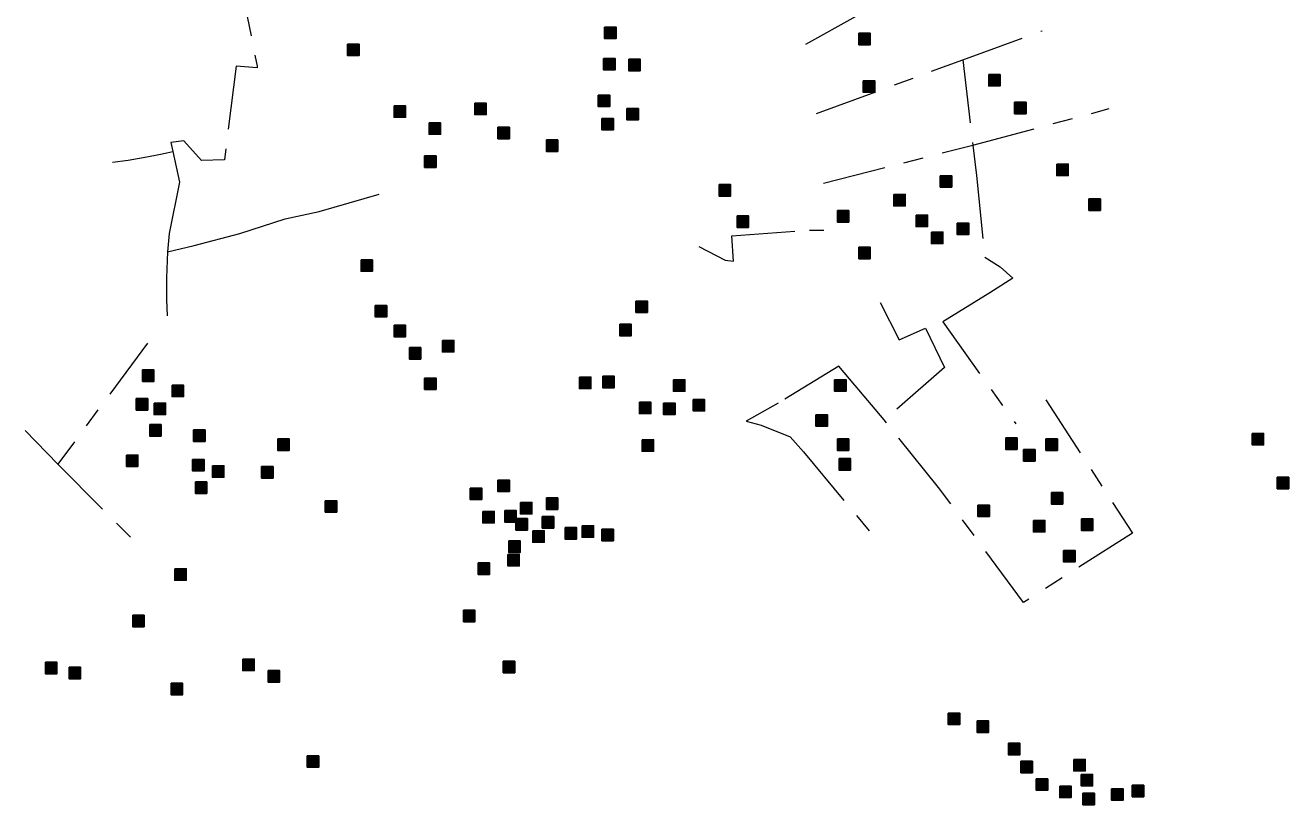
# Model space of a CAD drawing. Extents: x 445.4 to 500, y 8728.7 to 8784.
# Drawn here: x 463.26 to 469.65, y 8764.58 to 8768.52 of the extents above; entities that cross this region are included whole.
import ezdxf

# ---------------------------------------------------------------- set-up
doc = ezdxf.new("R2010")
doc.units = 0
doc.header["$LTSCALE"] = 0.064
doc.linetypes.add('DOT_DASHED', pattern=[7.7, 5, -1.2, 0.3, -1.2])
doc.layers.add('2', color=7, linetype='Continuous', lineweight=25)
doc.layers.add('22', color=7, linetype='DOT_DASHED', lineweight=13)

msp = doc.modelspace()

# ---------------------------------------------------------------- hatches: boundary and pattern name
at = {"layer": '2'}
for points in [[(466.1897, 8768.5107), (466.2477, 8768.5107), (466.2477, 8768.4527), (466.1897, 8768.4527)], [(467.4748, 8768.479), (467.5328, 8768.479), (467.5328, 8768.421), (467.4748, 8768.421)], [(464.891, 8768.4246), (464.949, 8768.4246), (464.949, 8768.3666), (464.891, 8768.3666)], [(466.1851, 8768.3522), (466.2431, 8768.3522), (466.2431, 8768.2942), (466.1851, 8768.2942)], [(466.3118, 8768.3477), (466.3698, 8768.3477), (466.3698, 8768.2897), (466.3118, 8768.2897)], [(467.4974, 8768.239), (467.5554, 8768.239), (467.5554, 8768.181), (467.4974, 8768.181)], [(468.1309, 8768.2707), (468.1889, 8768.2707), (468.1889, 8768.2127), (468.1309, 8768.2127)], [(466.158, 8768.1666), (466.216, 8768.1666), (466.216, 8768.1086), (466.158, 8768.1086)], [(465.1263, 8768.1122), (465.1843, 8768.1122), (465.1843, 8768.0542), (465.1263, 8768.0542)], [(465.5335, 8768.1258), (465.5915, 8768.1258), (465.5915, 8768.0678), (465.5335, 8768.0678)], [(466.3028, 8768.0987), (466.3608, 8768.0987), (466.3608, 8768.0407), (466.3028, 8768.0407)], [(468.2621, 8768.1304), (468.3201, 8768.1304), (468.3201, 8768.0724), (468.2621, 8768.0724)], [(465.3028, 8768.0262), (465.3608, 8768.0262), (465.3608, 8767.9682), (465.3028, 8767.9682)], [(466.1761, 8768.0489), (466.2341, 8768.0489), (466.2341, 8767.9909), (466.1761, 8767.9909)], [(465.6512, 8768.0036), (465.7092, 8768.0036), (465.7092, 8767.9456), (465.6512, 8767.9456)], [(465.8955, 8767.9402), (465.9535, 8767.9402), (465.9535, 8767.8822), (465.8955, 8767.8822)], [(465.2801, 8767.8587), (465.3381, 8767.8587), (465.3381, 8767.8007), (465.2801, 8767.8007)], [(468.4748, 8767.818), (468.5328, 8767.818), (468.5328, 8767.76), (468.4748, 8767.76)], [(466.7689, 8767.7138), (466.8269, 8767.7138), (466.8269, 8767.6558), (466.7689, 8767.6558)], [(467.8865, 8767.7591), (467.9445, 8767.7591), (467.9445, 8767.7011), (467.8865, 8767.7011)], [(467.6512, 8767.664), (467.7092, 8767.664), (467.7092, 8767.606), (467.6512, 8767.606)], [(468.6377, 8767.6414), (468.6957, 8767.6414), (468.6957, 8767.5834), (468.6377, 8767.5834)], [(467.3662, 8767.5825), (467.4242, 8767.5825), (467.4242, 8767.5245), (467.3662, 8767.5245)], [(466.8594, 8767.5554), (466.9174, 8767.5554), (466.9174, 8767.4974), (466.8594, 8767.4974)], [(467.7644, 8767.5599), (467.8224, 8767.5599), (467.8224, 8767.5019), (467.7644, 8767.5019)], [(467.9725, 8767.5192), (468.0305, 8767.5192), (468.0305, 8767.4612), (467.9725, 8767.4612)], [(467.8413, 8767.4739), (467.8993, 8767.4739), (467.8993, 8767.4159), (467.8413, 8767.4159)], [(467.4748, 8767.3969), (467.5328, 8767.3969), (467.5328, 8767.3389), (467.4748, 8767.3389)], [(464.9589, 8767.3335), (465.0169, 8767.3335), (465.0169, 8767.2755), (464.9589, 8767.2755)], [(465.0313, 8767.1026), (465.0893, 8767.1026), (465.0893, 8767.0446), (465.0313, 8767.0446)], [(466.348, 8767.1253), (466.406, 8767.1253), (466.406, 8767.0673), (466.348, 8767.0673)], [(465.1263, 8767.003), (465.1843, 8767.003), (465.1843, 8766.945), (465.1263, 8766.945)], [(466.2666, 8767.0075), (466.3246, 8767.0075), (466.3246, 8766.9495), (466.2666, 8766.9495)], [(465.2032, 8766.8898), (465.2612, 8766.8898), (465.2612, 8766.8318), (465.2032, 8766.8318)], [(465.3706, 8766.9261), (465.4286, 8766.9261), (465.4286, 8766.8681), (465.3706, 8766.8681)], [(463.8547, 8766.7767), (463.9127, 8766.7767), (463.9127, 8766.7187), (463.8547, 8766.7187)], [(466.1806, 8766.745), (466.2386, 8766.745), (466.2386, 8766.687), (466.1806, 8766.687)], [(464.0041, 8766.6997), (464.0621, 8766.6997), (464.0621, 8766.6417), (464.0041, 8766.6417)], [(465.2801, 8766.7359), (465.3381, 8766.7359), (465.3381, 8766.6779), (465.2801, 8766.6779)], [(466.063, 8766.7404), (466.121, 8766.7404), (466.121, 8766.6824), (466.063, 8766.6824)], [(466.5381, 8766.7268), (466.5961, 8766.7268), (466.5961, 8766.6688), (466.5381, 8766.6688)], [(467.3526, 8766.7268), (467.4106, 8766.7268), (467.4106, 8766.6688), (467.3526, 8766.6688)], [(463.8231, 8766.6318), (463.8811, 8766.6318), (463.8811, 8766.5738), (463.8231, 8766.5738)], [(466.6376, 8766.6272), (466.6956, 8766.6272), (466.6956, 8766.5692), (466.6376, 8766.5692)], [(463.9136, 8766.6091), (463.9716, 8766.6091), (463.9716, 8766.5511), (463.9136, 8766.5511)], [(466.3661, 8766.6137), (466.4241, 8766.6137), (466.4241, 8766.5557), (466.3661, 8766.5557)], [(466.4883, 8766.6091), (466.5463, 8766.6091), (466.5463, 8766.5511), (466.4883, 8766.5511)], [(463.8909, 8766.5005), (463.9489, 8766.5005), (463.9489, 8766.4425), (463.8909, 8766.4425)], [(467.2576, 8766.5503), (467.3156, 8766.5503), (467.3156, 8766.4923), (467.2576, 8766.4923)], [(464.1127, 8766.4733), (464.1707, 8766.4733), (464.1707, 8766.4153), (464.1127, 8766.4153)], [(464.538, 8766.428), (464.596, 8766.428), (464.596, 8766.37), (464.538, 8766.37)], [(466.3797, 8766.4235), (466.4377, 8766.4235), (466.4377, 8766.3655), (466.3797, 8766.3655)], [(467.3662, 8766.428), (467.4242, 8766.428), (467.4242, 8766.37), (467.3662, 8766.37)], [(468.2169, 8766.4326), (468.2749, 8766.4326), (468.2749, 8766.3746), (468.2169, 8766.3746)], [(468.4205, 8766.428), (468.4785, 8766.428), (468.4785, 8766.37), (468.4205, 8766.37)], [(469.4626, 8766.456), (469.5206, 8766.456), (469.5206, 8766.398), (469.4626, 8766.398)], [(468.3074, 8766.3737), (468.3654, 8766.3737), (468.3654, 8766.3157), (468.3074, 8766.3157)], [(463.7733, 8766.3465), (463.8313, 8766.3465), (463.8313, 8766.2885), (463.7733, 8766.2885)], [(464.1081, 8766.3239), (464.1661, 8766.3239), (464.1661, 8766.2659), (464.1081, 8766.2659)], [(467.3752, 8766.3284), (467.4332, 8766.3284), (467.4332, 8766.2704), (467.3752, 8766.2704)], [(464.2077, 8766.2922), (464.2657, 8766.2922), (464.2657, 8766.2342), (464.2077, 8766.2342)], [(464.4566, 8766.2877), (464.5146, 8766.2877), (464.5146, 8766.2297), (464.4566, 8766.2297)], [(469.5893, 8766.2341), (469.6473, 8766.2341), (469.6473, 8766.1761), (469.5893, 8766.1761)], [(464.1217, 8766.2107), (464.1797, 8766.2107), (464.1797, 8766.1527), (464.1217, 8766.1527)], [(465.5109, 8766.179), (465.5689, 8766.179), (465.5689, 8766.121), (465.5109, 8766.121)], [(465.6512, 8766.2198), (465.7092, 8766.2198), (465.7092, 8766.1618), (465.6512, 8766.1618)], [(464.7779, 8766.1156), (464.8359, 8766.1156), (464.8359, 8766.0576), (464.7779, 8766.0576)], [(465.7643, 8766.1066), (465.8223, 8766.1066), (465.8223, 8766.0486), (465.7643, 8766.0486)], [(465.8955, 8766.1292), (465.9535, 8766.1292), (465.9535, 8766.0712), (465.8955, 8766.0712)], [(468.4476, 8766.1564), (468.5056, 8766.1564), (468.5056, 8766.0984), (468.4476, 8766.0984)], [(465.5743, 8766.0613), (465.6323, 8766.0613), (465.6323, 8766.0033), (465.5743, 8766.0033)], [(465.6854, 8766.0657), (465.7434, 8766.0657), (465.7434, 8766.0077), (465.6854, 8766.0077)], [(468.0766, 8766.093), (468.1346, 8766.093), (468.1346, 8766.035), (468.0766, 8766.035)], [(465.7417, 8766.0251), (465.7997, 8766.0251), (465.7997, 8765.9671), (465.7417, 8765.9671)], [(465.8752, 8766.0353), (465.9332, 8766.0353), (465.9332, 8765.9773), (465.8752, 8765.9773)], [(465.9906, 8765.9798), (466.0486, 8765.9798), (466.0486, 8765.9218), (465.9906, 8765.9218)], [(466.0765, 8765.9889), (466.1345, 8765.9889), (466.1345, 8765.9309), (466.0765, 8765.9309)], [(468.3571, 8766.016), (468.4151, 8766.016), (468.4151, 8765.958), (468.3571, 8765.958)], [(468.5999, 8766.0235), (468.6579, 8766.0235), (468.6579, 8765.9655), (468.5999, 8765.9655)], [(465.8268, 8765.9632), (465.8848, 8765.9632), (465.8848, 8765.9052), (465.8268, 8765.9052)], [(466.1761, 8765.9708), (466.2341, 8765.9708), (466.2341, 8765.9128), (466.1761, 8765.9128)], [(465.7055, 8765.9119), (465.7635, 8765.9119), (465.7635, 8765.8539), (465.7055, 8765.8539)], [(468.5094, 8765.8643), (468.5674, 8765.8643), (468.5674, 8765.8063), (468.5094, 8765.8063)], [(465.5507, 8765.8008), (465.6087, 8765.8008), (465.6087, 8765.7428), (465.5507, 8765.7428)], [(465.701, 8765.844), (465.759, 8765.844), (465.759, 8765.786), (465.701, 8765.786)], [(464.0176, 8765.7716), (464.0756, 8765.7716), (464.0756, 8765.7136), (464.0176, 8765.7136)], [(463.805, 8765.5361), (463.863, 8765.5361), (463.863, 8765.4781), (463.805, 8765.4781)], [(465.4769, 8765.5616), (465.5349, 8765.5616), (465.5349, 8765.5036), (465.4769, 8765.5036)], [(463.3644, 8765.2984), (463.4224, 8765.2984), (463.4224, 8765.2404), (463.3644, 8765.2404)], [(464.3615, 8765.3143), (464.4195, 8765.3143), (464.4195, 8765.2563), (464.3615, 8765.2563)], [(465.6776, 8765.3036), (465.7356, 8765.3036), (465.7356, 8765.2456), (465.6776, 8765.2456)], [(463.4837, 8765.2735), (463.5417, 8765.2735), (463.5417, 8765.2155), (463.4837, 8765.2155)], [(464.4896, 8765.2562), (464.5476, 8765.2562), (464.5476, 8765.1982), (464.4896, 8765.1982)], [(463.9995, 8765.192), (464.0575, 8765.192), (464.0575, 8765.134), (463.9995, 8765.134)], [(467.9264, 8765.0412), (467.9844, 8765.0412), (467.9844, 8764.9832), (467.9264, 8764.9832)], [(468.0721, 8765.0019), (468.1301, 8765.0019), (468.1301, 8764.9439), (468.0721, 8764.9439)], [(468.2304, 8764.8887), (468.2884, 8764.8887), (468.2884, 8764.8307), (468.2304, 8764.8307)], [(464.6874, 8764.8253), (464.7454, 8764.8253), (464.7454, 8764.7673), (464.6874, 8764.7673)], [(468.2938, 8764.7982), (468.3518, 8764.7982), (468.3518, 8764.7402), (468.2938, 8764.7402)], [(468.5608, 8764.8072), (468.6188, 8764.8072), (468.6188, 8764.7492), (468.5608, 8764.7492)], [(468.3716, 8764.709), (468.4296, 8764.709), (468.4296, 8764.651), (468.3716, 8764.651)], [(468.5984, 8764.731), (468.6564, 8764.731), (468.6564, 8764.673), (468.5984, 8764.673)], [(468.4898, 8764.6722), (468.5478, 8764.6722), (468.5478, 8764.6142), (468.4898, 8764.6142)], [(468.6074, 8764.636), (468.6654, 8764.636), (468.6654, 8764.578), (468.6074, 8764.578)], [(468.7522, 8764.6586), (468.8102, 8764.6586), (468.8102, 8764.6006), (468.7522, 8764.6006)], [(468.8563, 8764.6767), (468.9143, 8764.6767), (468.9143, 8764.6187), (468.8563, 8764.6187)]]:
    msp.add_hatch(color=256, dxfattribs=at).paths.add_polyline_path(points)

# ---------------------------------------------------------------- linework, layer by layer
for points in [[(466.1897, 8768.5107), (466.2477, 8768.5107), (466.2477, 8768.4527), (466.1897, 8768.4527)], [(467.4748, 8768.479), (467.5328, 8768.479), (467.5328, 8768.421), (467.4748, 8768.421)], [(464.891, 8768.4246), (464.949, 8768.4246), (464.949, 8768.3666), (464.891, 8768.3666)], [(466.1851, 8768.3522), (466.2431, 8768.3522), (466.2431, 8768.2942), (466.1851, 8768.2942)], [(466.3118, 8768.3477), (466.3698, 8768.3477), (466.3698, 8768.2897), (466.3118, 8768.2897)], [(467.4974, 8768.239), (467.5554, 8768.239), (467.5554, 8768.181), (467.4974, 8768.181)], [(468.1309, 8768.2707), (468.1889, 8768.2707), (468.1889, 8768.2127), (468.1309, 8768.2127)], [(466.158, 8768.1666), (466.216, 8768.1666), (466.216, 8768.1086), (466.158, 8768.1086)], [(465.1263, 8768.1122), (465.1843, 8768.1122), (465.1843, 8768.0542), (465.1263, 8768.0542)], [(465.5335, 8768.1258), (465.5915, 8768.1258), (465.5915, 8768.0678), (465.5335, 8768.0678)], [(466.3028, 8768.0987), (466.3608, 8768.0987), (466.3608, 8768.0407), (466.3028, 8768.0407)], [(468.2621, 8768.1304), (468.3201, 8768.1304), (468.3201, 8768.0724), (468.2621, 8768.0724)], [(465.3028, 8768.0262), (465.3608, 8768.0262), (465.3608, 8767.9682), (465.3028, 8767.9682)], [(466.1761, 8768.0489), (466.2341, 8768.0489), (466.2341, 8767.9909), (466.1761, 8767.9909)], [(465.6512, 8768.0036), (465.7092, 8768.0036), (465.7092, 8767.9456), (465.6512, 8767.9456)], [(465.8955, 8767.9402), (465.9535, 8767.9402), (465.9535, 8767.8822), (465.8955, 8767.8822)], [(465.2801, 8767.8587), (465.3381, 8767.8587), (465.3381, 8767.8007), (465.2801, 8767.8007)], [(468.4748, 8767.818), (468.5328, 8767.818), (468.5328, 8767.76), (468.4748, 8767.76)], [(466.7689, 8767.7138), (466.8269, 8767.7138), (466.8269, 8767.6558), (466.7689, 8767.6558)], [(467.8865, 8767.7591), (467.9445, 8767.7591), (467.9445, 8767.7011), (467.8865, 8767.7011)], [(467.6512, 8767.664), (467.7092, 8767.664), (467.7092, 8767.606), (467.6512, 8767.606)], [(468.6377, 8767.6414), (468.6957, 8767.6414), (468.6957, 8767.5834), (468.6377, 8767.5834)], [(467.3662, 8767.5825), (467.4242, 8767.5825), (467.4242, 8767.5245), (467.3662, 8767.5245)], [(466.8594, 8767.5554), (466.9174, 8767.5554), (466.9174, 8767.4974), (466.8594, 8767.4974)], [(467.7644, 8767.5599), (467.8224, 8767.5599), (467.8224, 8767.5019), (467.7644, 8767.5019)], [(467.9725, 8767.5192), (468.0305, 8767.5192), (468.0305, 8767.4612), (467.9725, 8767.4612)], [(467.8413, 8767.4739), (467.8993, 8767.4739), (467.8993, 8767.4159), (467.8413, 8767.4159)], [(467.4748, 8767.3969), (467.5328, 8767.3969), (467.5328, 8767.3389), (467.4748, 8767.3389)], [(464.9589, 8767.3335), (465.0169, 8767.3335), (465.0169, 8767.2755), (464.9589, 8767.2755)], [(465.0313, 8767.1026), (465.0893, 8767.1026), (465.0893, 8767.0446), (465.0313, 8767.0446)], [(466.348, 8767.1253), (466.406, 8767.1253), (466.406, 8767.0673), (466.348, 8767.0673)], [(465.1263, 8767.003), (465.1843, 8767.003), (465.1843, 8766.945), (465.1263, 8766.945)], [(466.2666, 8767.0075), (466.3246, 8767.0075), (466.3246, 8766.9495), (466.2666, 8766.9495)], [(465.2032, 8766.8898), (465.2612, 8766.8898), (465.2612, 8766.8318), (465.2032, 8766.8318)], [(465.3706, 8766.9261), (465.4286, 8766.9261), (465.4286, 8766.8681), (465.3706, 8766.8681)], [(463.8547, 8766.7767), (463.9127, 8766.7767), (463.9127, 8766.7187), (463.8547, 8766.7187)], [(466.1806, 8766.745), (466.2386, 8766.745), (466.2386, 8766.687), (466.1806, 8766.687)], [(464.0041, 8766.6997), (464.0621, 8766.6997), (464.0621, 8766.6417), (464.0041, 8766.6417)], [(465.2801, 8766.7359), (465.3381, 8766.7359), (465.3381, 8766.6779), (465.2801, 8766.6779)], [(466.063, 8766.7404), (466.121, 8766.7404), (466.121, 8766.6824), (466.063, 8766.6824)], [(466.5381, 8766.7268), (466.5961, 8766.7268), (466.5961, 8766.6688), (466.5381, 8766.6688)], [(467.3526, 8766.7268), (467.4106, 8766.7268), (467.4106, 8766.6688), (467.3526, 8766.6688)], [(463.8231, 8766.6318), (463.8811, 8766.6318), (463.8811, 8766.5738), (463.8231, 8766.5738)], [(466.6376, 8766.6272), (466.6956, 8766.6272), (466.6956, 8766.5692), (466.6376, 8766.5692)], [(463.9136, 8766.6091), (463.9716, 8766.6091), (463.9716, 8766.5511), (463.9136, 8766.5511)], [(466.3661, 8766.6137), (466.4241, 8766.6137), (466.4241, 8766.5557), (466.3661, 8766.5557)], [(466.4883, 8766.6091), (466.5463, 8766.6091), (466.5463, 8766.5511), (466.4883, 8766.5511)], [(463.8909, 8766.5005), (463.9489, 8766.5005), (463.9489, 8766.4425), (463.8909, 8766.4425)], [(467.2576, 8766.5503), (467.3156, 8766.5503), (467.3156, 8766.4923), (467.2576, 8766.4923)], [(464.1127, 8766.4733), (464.1707, 8766.4733), (464.1707, 8766.4153), (464.1127, 8766.4153)], [(464.538, 8766.428), (464.596, 8766.428), (464.596, 8766.37), (464.538, 8766.37)], [(466.3797, 8766.4235), (466.4377, 8766.4235), (466.4377, 8766.3655), (466.3797, 8766.3655)], [(467.3662, 8766.428), (467.4242, 8766.428), (467.4242, 8766.37), (467.3662, 8766.37)], [(468.2169, 8766.4326), (468.2749, 8766.4326), (468.2749, 8766.3746), (468.2169, 8766.3746)], [(468.4205, 8766.428), (468.4785, 8766.428), (468.4785, 8766.37), (468.4205, 8766.37)], [(469.4626, 8766.456), (469.5206, 8766.456), (469.5206, 8766.398), (469.4626, 8766.398)], [(468.3074, 8766.3737), (468.3654, 8766.3737), (468.3654, 8766.3157), (468.3074, 8766.3157)], [(463.7733, 8766.3465), (463.8313, 8766.3465), (463.8313, 8766.2885), (463.7733, 8766.2885)], [(464.1081, 8766.3239), (464.1661, 8766.3239), (464.1661, 8766.2659), (464.1081, 8766.2659)], [(467.3752, 8766.3284), (467.4332, 8766.3284), (467.4332, 8766.2704), (467.3752, 8766.2704)], [(464.2077, 8766.2922), (464.2657, 8766.2922), (464.2657, 8766.2342), (464.2077, 8766.2342)], [(464.4566, 8766.2877), (464.5146, 8766.2877), (464.5146, 8766.2297), (464.4566, 8766.2297)], [(469.5893, 8766.2341), (469.6473, 8766.2341), (469.6473, 8766.1761), (469.5893, 8766.1761)], [(464.1217, 8766.2107), (464.1797, 8766.2107), (464.1797, 8766.1527), (464.1217, 8766.1527)], [(465.5109, 8766.179), (465.5689, 8766.179), (465.5689, 8766.121), (465.5109, 8766.121)], [(465.6512, 8766.2198), (465.7092, 8766.2198), (465.7092, 8766.1618), (465.6512, 8766.1618)], [(464.7779, 8766.1156), (464.8359, 8766.1156), (464.8359, 8766.0576), (464.7779, 8766.0576)], [(465.7643, 8766.1066), (465.8223, 8766.1066), (465.8223, 8766.0486), (465.7643, 8766.0486)], [(465.8955, 8766.1292), (465.9535, 8766.1292), (465.9535, 8766.0712), (465.8955, 8766.0712)], [(468.4476, 8766.1564), (468.5056, 8766.1564), (468.5056, 8766.0984), (468.4476, 8766.0984)], [(465.5743, 8766.0613), (465.6323, 8766.0613), (465.6323, 8766.0033), (465.5743, 8766.0033)], [(465.6854, 8766.0657), (465.7434, 8766.0657), (465.7434, 8766.0077), (465.6854, 8766.0077)], [(468.0766, 8766.093), (468.1346, 8766.093), (468.1346, 8766.035), (468.0766, 8766.035)], [(465.7417, 8766.0251), (465.7997, 8766.0251), (465.7997, 8765.9671), (465.7417, 8765.9671)], [(465.8752, 8766.0353), (465.9332, 8766.0353), (465.9332, 8765.9773), (465.8752, 8765.9773)], [(465.9906, 8765.9798), (466.0486, 8765.9798), (466.0486, 8765.9218), (465.9906, 8765.9218)], [(466.0765, 8765.9889), (466.1345, 8765.9889), (466.1345, 8765.9309), (466.0765, 8765.9309)], [(468.3571, 8766.016), (468.4151, 8766.016), (468.4151, 8765.958), (468.3571, 8765.958)], [(468.5999, 8766.0235), (468.6579, 8766.0235), (468.6579, 8765.9655), (468.5999, 8765.9655)], [(465.8268, 8765.9632), (465.8848, 8765.9632), (465.8848, 8765.9052), (465.8268, 8765.9052)], [(466.1761, 8765.9708), (466.2341, 8765.9708), (466.2341, 8765.9128), (466.1761, 8765.9128)], [(465.7055, 8765.9119), (465.7635, 8765.9119), (465.7635, 8765.8539), (465.7055, 8765.8539)], [(468.5094, 8765.8643), (468.5674, 8765.8643), (468.5674, 8765.8063), (468.5094, 8765.8063)], [(465.5507, 8765.8008), (465.6087, 8765.8008), (465.6087, 8765.7428), (465.5507, 8765.7428)], [(465.701, 8765.844), (465.759, 8765.844), (465.759, 8765.786), (465.701, 8765.786)], [(464.0176, 8765.7716), (464.0756, 8765.7716), (464.0756, 8765.7136), (464.0176, 8765.7136)], [(463.805, 8765.5361), (463.863, 8765.5361), (463.863, 8765.4781), (463.805, 8765.4781)], [(465.4769, 8765.5616), (465.5349, 8765.5616), (465.5349, 8765.5036), (465.4769, 8765.5036)], [(463.3644, 8765.2984), (463.4224, 8765.2984), (463.4224, 8765.2404), (463.3644, 8765.2404)], [(464.3615, 8765.3143), (464.4195, 8765.3143), (464.4195, 8765.2563), (464.3615, 8765.2563)], [(465.6776, 8765.3036), (465.7356, 8765.3036), (465.7356, 8765.2456), (465.6776, 8765.2456)], [(463.4837, 8765.2735), (463.5417, 8765.2735), (463.5417, 8765.2155), (463.4837, 8765.2155)], [(464.4896, 8765.2562), (464.5476, 8765.2562), (464.5476, 8765.1982), (464.4896, 8765.1982)], [(463.9995, 8765.192), (464.0575, 8765.192), (464.0575, 8765.134), (463.9995, 8765.134)], [(467.9264, 8765.0412), (467.9844, 8765.0412), (467.9844, 8764.9832), (467.9264, 8764.9832)], [(468.0721, 8765.0019), (468.1301, 8765.0019), (468.1301, 8764.9439), (468.0721, 8764.9439)], [(468.2304, 8764.8887), (468.2884, 8764.8887), (468.2884, 8764.8307), (468.2304, 8764.8307)], [(464.6874, 8764.8253), (464.7454, 8764.8253), (464.7454, 8764.7673), (464.6874, 8764.7673)], [(468.2938, 8764.7982), (468.3518, 8764.7982), (468.3518, 8764.7402), (468.2938, 8764.7402)], [(468.5608, 8764.8072), (468.6188, 8764.8072), (468.6188, 8764.7492), (468.5608, 8764.7492)], [(468.3716, 8764.709), (468.4296, 8764.709), (468.4296, 8764.651), (468.3716, 8764.651)], [(468.5984, 8764.731), (468.6564, 8764.731), (468.6564, 8764.673), (468.5984, 8764.673)], [(468.4898, 8764.6722), (468.5478, 8764.6722), (468.5478, 8764.6142), (468.4898, 8764.6142)], [(468.6074, 8764.636), (468.6654, 8764.636), (468.6654, 8764.578), (468.6074, 8764.578)], [(468.7522, 8764.6586), (468.8102, 8764.6586), (468.8102, 8764.6006), (468.7522, 8764.6006)], [(468.8563, 8764.6767), (468.9143, 8764.6767), (468.9143, 8764.6187), (468.8563, 8764.6187)]]:
    msp.add_lwpolyline(points, close=True, dxfattribs=at)
at = {"layer": '22'}
for p, q in [((468.0004, 8768.3448), (468.0515, 8767.9139)), ((463.8792, 8766.9121), (463.4271, 8766.2998))]:
    msp.add_line(p, q, dxfattribs=at)
for points in [[(464.3004, 8768.976), (464.434, 8768.3125), (464.434, 8768.3052), (464.3274, 8768.3125), (464.2686, 8767.839), (464.1532, 8767.8367), (464.064, 8767.9359), (463.9979, 8767.9266), (464.0082, 8767.8814)], [(467.4709, 8768.5698), (467.4603, 8768.5639), (467.2053, 8768.4219)], [(467.2605, 8768.0732), (468.0004, 8768.3448), (468.4018, 8768.4922)], [(467.2954, 8767.7209), (468.0515, 8767.9139), (468.7402, 8768.0981)], [(468.0515, 8767.9139), (468.0698, 8767.7597), (468.1112, 8767.3466)], [(463.7034, 8767.8277), (463.7829, 8767.8373), (463.876, 8767.8551), (463.9371, 8767.8664), (463.9769, 8767.8742), (464.0082, 8767.8814)], [(464.0082, 8767.8814), (464.0418, 8767.7255), (463.9898, 8767.466), (463.9802, 8767.3743)], [(463.9802, 8767.3743), (464.1161, 8767.4067), (464.3462, 8767.466), (464.5764, 8767.5402), (464.7471, 8767.5772), (465.0514, 8767.6663)], [(466.6664, 8767.4016), (466.8, 8767.3317), (466.8413, 8767.3275), (466.833, 8767.4555), (467.2257, 8767.4844), (467.2972, 8767.4844)], [(463.9802, 8767.3743), (463.9764, 8767.2427), (463.9764, 8767.1337), (463.9799, 8767.0506)], [(468.1112, 8767.3466), (468.189, 8767.2977), (468.2528, 8767.2402), (468.1373, 8767.1667)], [(468.1373, 8767.1667), (467.8988, 8767.0196), (468.2681, 8766.5036)], [(467.5818, 8767.1174), (467.6792, 8766.9294), (467.812, 8766.9887), (467.907, 8766.7894), (467.6032, 8766.524)], [(467.6032, 8766.524), (467.4558, 8766.6979), (467.4538, 8766.6999), (467.3742, 8766.7964), (467.0668, 8766.6088), (466.9057, 8766.5175), (466.9812, 8766.4968), (467.1279, 8766.4383), (467.1944, 8766.3624), (467.5619, 8765.9218)], [(468.4197, 8766.6261), (468.8572, 8765.9513), (468.307, 8765.601), (467.8781, 8766.1826), (467.6032, 8766.524)], [(463.2622, 8766.4699), (463.4271, 8766.2998), (463.8641, 8765.8623)]]:
    msp.add_lwpolyline(points, dxfattribs=at)

doc.saveas('drawing.dxf')
